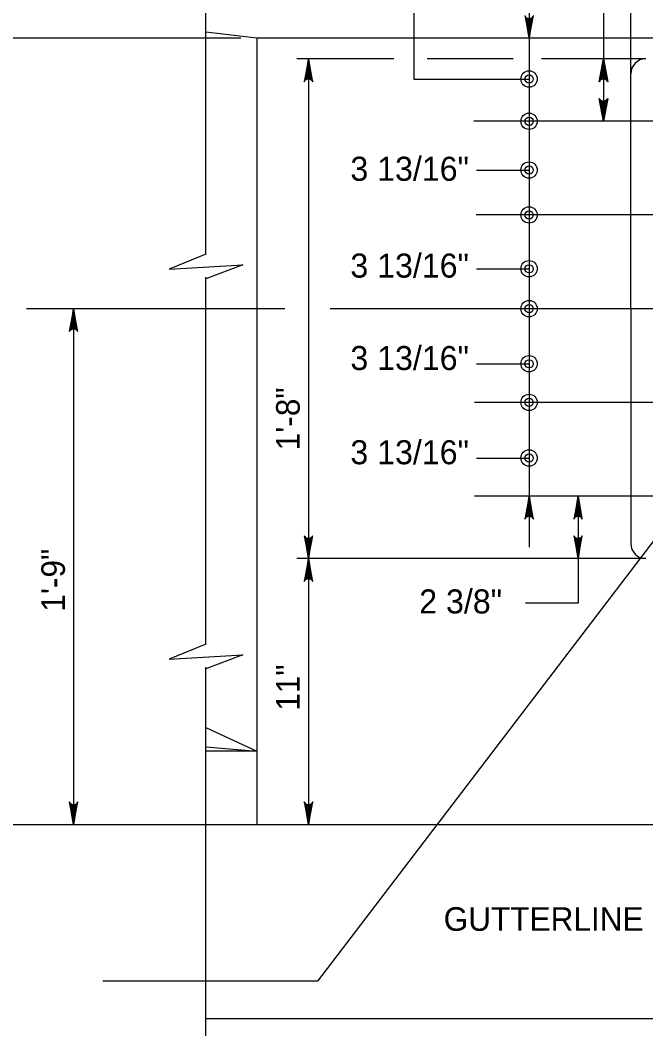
# Model space of a CAD drawing. Extents: x 632007860 to 635435983, y 295418622 to 297794622.
# Drawn here: x 633898106 to 633978894, y 297310346 to 297440624 of the extents above; entities that cross this region are included whole.
import ezdxf

# ---------------------------------------------------------------- set-up
doc = ezdxf.new("R2010")
doc.units = 0
for name, color, linetype in [('8', 7, 'Continuous'), ('S-ABUT', 7, 'Continuous'), ('S-DETL-DIMS', 7, 'Continuous'), ('S-DETL-T120', 7, 'Continuous'), ('S-STEL', 7, 'Continuous')]:
    doc.layers.add(name, color=color, linetype=linetype)

msp = doc.modelspace()

# ---------------------------------------------------------------- linework, layer by layer
at = {"layer": '8'}
for p, q in [((633996462, 297427568), (633956671, 297427568)), ((634072477, 297415464), (633956996, 297415464)), ((633932264, 297403359), (633898938, 297403359)), ((633983416, 297403359), (633938130, 297403359)), ((634072477, 297391256), (633956762, 297391256)), ((633996174, 297379151), (633956762, 297379151))]:
    msp.add_line(p, q, dxfattribs=at)
at = {"layer": 'S-ABUT'}
for p, q in [((633928647, 297438286), (633922100, 297439065)), ((634081047, 297438286), (633928647, 297438286)), ((633928647, 297438286), (633928647, 297336684)), ((633922100, 297349249), (633928647, 297346209)), ((633922100, 297346755), (633928647, 297346209)), ((633928647, 297346209), (633922100, 297346209)), ((634081047, 297336684), (633922100, 297336684)), ((634081047, 297311656), (633922100, 297311656))]:
    msp.add_line(p, q, dxfattribs=at)
at = {"layer": 'S-DETL-DIMS'}
for p, q in [((633976958, 297433701), (633976958, 297486659)), ((633973415, 297449887), (633973415, 297427568)), ((633922100, 297410386), (633922100, 297445932)), ((633963823, 297445074), (633963823, 297372566)), ((633948935, 297444708), (633948935, 297433024)), ((633926619, 297438286), (633893561, 297438286)), ((633946365, 297435637), (633933832, 297435637)), ((633935324, 297435637), (633935324, 297336684)), ((633961772, 297435637), (633950658, 297435637)), ((633978894, 297435637), (633965418, 297435637)), ((633948935, 297433024), (633963823, 297433024)), ((633957018, 297421268), (633963823, 297421268)), ((633957018, 297408513), (633963823, 297408513)), ((633922100, 297360014), (633922100, 297407425)), ((633932264, 297403359), (633900634, 297403359)), ((633905008, 297403359), (633905008, 297336684)), ((633953577, 297403359), (633938851, 297403359)), ((633957018, 297396244), (633963823, 297396244)), ((633957018, 297384073), (633963823, 297384073)), ((633970141, 297379150), (633970141, 297365330)), ((633982873, 297377310), (633936501, 297316501)), ((633978894, 297371082), (633933832, 297371082)), ((633970141, 297365330), (633963336, 297365330)), ((633922100, 297305815), (633922100, 297357053)), ((633922100, 297336684), (633892212, 297336684)), ((633936501, 297316501), (633908799, 297316501))]:
    msp.add_line(p, q, dxfattribs=at)
for points in [[(633963268, 297441245), (633963823, 297438286), (633963347, 297441131)], [(633963426, 297441017), (633963823, 297438286), (633963526, 297440958)], [(633963823, 297438286), (633964378, 297441245)], [(633964220, 297441017), (633963823, 297438286), (633964299, 297441131)], [(633963625, 297440899), (633963823, 297438286), (633963724, 297440882)], [(633964022, 297440899), (633963823, 297438286), (633964121, 297440958)], [(633963823, 297440865), (633963823, 297438286), (633963922, 297440882)], [(633935324, 297435637), (633934770, 297432678), (633934849, 297432792), (633934928, 297432906), (633935027, 297432965), (633935126, 297433024), (633935225, 297433041), (633935324, 297433058), (633935424, 297433041), (633935523, 297433024), (633935622, 297432965), (633935721, 297432906), (633935800, 297432792), (633935879, 297432678), (633935324, 297435637), (633935800, 297432792), (633935721, 297432906), (633935324, 297435637), (633935622, 297432965), (633935523, 297433024), (633935324, 297435637), (633935424, 297433041), (633935324, 297433058), (633935324, 297435637), (633935225, 297433041), (633935126, 297433024), (633935324, 297435637), (633935027, 297432965), (633934928, 297432906), (633935324, 297435637), (633934849, 297432792)], [(633973415, 297435637), (633973970, 297432678), (633973891, 297432792), (633973812, 297432906), (633973712, 297432965), (633973613, 297433024), (633973514, 297433041), (633973415, 297433058), (633973316, 297433041), (633973216, 297433024), (633973117, 297432965), (633973018, 297432906), (633972939, 297432792), (633972860, 297432678), (633973415, 297435637), (633972939, 297432792), (633973018, 297432906), (633973415, 297435637), (633973117, 297432965), (633973216, 297433024), (633973415, 297435637), (633973316, 297433041), (633973415, 297433058), (633973415, 297435637), (633973514, 297433041), (633973613, 297433024), (633973415, 297435637), (633973712, 297432965), (633973812, 297432906), (633973415, 297435637), (633973891, 297432792)], [(633973415, 297427568), (633972860, 297430527), (633972939, 297430413), (633973018, 297430299), (633973117, 297430241), (633973216, 297430182), (633973316, 297430165), (633973415, 297430148), (633973514, 297430165), (633973613, 297430182), (633973712, 297430241), (633973812, 297430299), (633973891, 297430413), (633973970, 297430527), (633973415, 297427568), (633973891, 297430413), (633973812, 297430299), (633973415, 297427568), (633973712, 297430241), (633973613, 297430182), (633973415, 297427568), (633973514, 297430165), (633973415, 297430148), (633973415, 297427568), (633973316, 297430165), (633973216, 297430182), (633973415, 297427568), (633973117, 297430241), (633973018, 297430299), (633973415, 297427568), (633972939, 297430413)], [(633922100, 297410386), (633917337, 297408453), (633926862, 297409029), (633922100, 297407211)], [(633905008, 297403359), (633904453, 297400400), (633904532, 297400514), (633904611, 297400628), (633904710, 297400687), (633904810, 297400746), (633904909, 297400763), (633905008, 297400780), (633905107, 297400763), (633905207, 297400746), (633905306, 297400687), (633905405, 297400628), (633905484, 297400514), (633905563, 297400400), (633905008, 297403359), (633905484, 297400514), (633905405, 297400628), (633905008, 297403359), (633905306, 297400687), (633905207, 297400746), (633905008, 297403359), (633905107, 297400763), (633905008, 297400780), (633905008, 297403359), (633904909, 297400763), (633904810, 297400746), (633905008, 297403359), (633904710, 297400687), (633904611, 297400628), (633905008, 297403359), (633904532, 297400514)], [(633963823, 297379150), (633963268, 297376191), (633963347, 297376305), (633963426, 297376419), (633963526, 297376478), (633963625, 297376537), (633963724, 297376554), (633963823, 297376571), (633963922, 297376554), (633964022, 297376537), (633964121, 297376478), (633964220, 297376419), (633964299, 297376305), (633964378, 297376191), (633963823, 297379150), (633964299, 297376305), (633964220, 297376419), (633963823, 297379150), (633964121, 297376478), (633964022, 297376537), (633963823, 297379150), (633963922, 297376554), (633963823, 297376571), (633963823, 297379150), (633963724, 297376554), (633963625, 297376537), (633963823, 297379150), (633963526, 297376478), (633963426, 297376419), (633963823, 297379150), (633963347, 297376305)], [(633970141, 297379150), (633969586, 297376191), (633969665, 297376305), (633969744, 297376419), (633969843, 297376478), (633969942, 297376537), (633970042, 297376554), (633970141, 297376571), (633970240, 297376554), (633970339, 297376537), (633970439, 297376478), (633970538, 297376419), (633970617, 297376305), (633970696, 297376191), (633970141, 297379150), (633970617, 297376305), (633970538, 297376419), (633970141, 297379150), (633970439, 297376478), (633970339, 297376537), (633970141, 297379150), (633970240, 297376554), (633970141, 297376571), (633970141, 297379150), (633970042, 297376554), (633969942, 297376537), (633970141, 297379150), (633969843, 297376478), (633969744, 297376419), (633970141, 297379150), (633969665, 297376305)], [(633935324, 297371082), (633935879, 297374041), (633935800, 297373927), (633935721, 297373813), (633935622, 297373754), (633935523, 297373696), (633935424, 297373679), (633935324, 297373662), (633935225, 297373679), (633935126, 297373696), (633935027, 297373754), (633934928, 297373813), (633934849, 297373927), (633934770, 297374041), (633935324, 297371082), (633934849, 297373927), (633934928, 297373813), (633935324, 297371082), (633935027, 297373754), (633935126, 297373696), (633935324, 297371082), (633935225, 297373679), (633935324, 297373662), (633935324, 297371082), (633935424, 297373679), (633935523, 297373696), (633935324, 297371082), (633935622, 297373754), (633935721, 297373813), (633935324, 297371082), (633935800, 297373927)], [(633970141, 297371082), (633970696, 297374041), (633970617, 297373927), (633970538, 297373813), (633970439, 297373754), (633970339, 297373696), (633970240, 297373679), (633970141, 297373662), (633970042, 297373679), (633969942, 297373696), (633969843, 297373754), (633969744, 297373813), (633969665, 297373927), (633969586, 297374041), (633970141, 297371082), (633969665, 297373927), (633969744, 297373813), (633970141, 297371082), (633969843, 297373754), (633969942, 297373696), (633970141, 297371082), (633970042, 297373679), (633970141, 297373662), (633970141, 297371082), (633970240, 297373679), (633970339, 297373696), (633970141, 297371082), (633970439, 297373754), (633970538, 297373813), (633970141, 297371082), (633970617, 297373927)], [(633935324, 297371082), (633934770, 297368122), (633934849, 297368237), (633934928, 297368351), (633935027, 297368409), (633935126, 297368468), (633935225, 297368485), (633935324, 297368502), (633935424, 297368485), (633935523, 297368468), (633935622, 297368409), (633935721, 297368351), (633935800, 297368237), (633935879, 297368122), (633935324, 297371082), (633935800, 297368237), (633935721, 297368351), (633935324, 297371082), (633935622, 297368409), (633935523, 297368468), (633935324, 297371082), (633935424, 297368485), (633935324, 297368502), (633935324, 297371082), (633935225, 297368485), (633935126, 297368468), (633935324, 297371082), (633935027, 297368409), (633934928, 297368351), (633935324, 297371082), (633934849, 297368237)], [(633922100, 297360014), (633917337, 297358081), (633926862, 297358657), (633922100, 297356839)], [(633905008, 297336684), (633905563, 297339644), (633905484, 297339530), (633905405, 297339415), (633905306, 297339357), (633905207, 297339298), (633905107, 297339281), (633905008, 297339264), (633904909, 297339281), (633904810, 297339298), (633904710, 297339357), (633904611, 297339415), (633904532, 297339530), (633904453, 297339644), (633905008, 297336684), (633904532, 297339530), (633904611, 297339415), (633905008, 297336684), (633904710, 297339357), (633904810, 297339298), (633905008, 297336684), (633904909, 297339281), (633905008, 297339264), (633905008, 297336684), (633905107, 297339281), (633905207, 297339298), (633905008, 297336684), (633905306, 297339357), (633905405, 297339415), (633905008, 297336684), (633905484, 297339530)], [(633935324, 297336684), (633935879, 297339643), (633935800, 297339529), (633935721, 297339415), (633935622, 297339357), (633935523, 297339298), (633935424, 297339281), (633935324, 297339264), (633935225, 297339281), (633935126, 297339298), (633935027, 297339357), (633934928, 297339415), (633934849, 297339529), (633934770, 297339643), (633935324, 297336684), (633934849, 297339529), (633934928, 297339415), (633935324, 297336684), (633935027, 297339357), (633935126, 297339298), (633935324, 297336684), (633935225, 297339281), (633935324, 297339264), (633935324, 297336684), (633935424, 297339281), (633935523, 297339298), (633935324, 297336684), (633935622, 297339357), (633935721, 297339415), (633935324, 297336684), (633935800, 297339529)]]:
    msp.add_lwpolyline(points, dxfattribs=at)
for centre, radius in [((633963823, 297433024), 1058), ((633963823, 297433024), 529), ((633963823, 297427568), 1058), ((633963823, 297427568), 529), ((633963823, 297421268), 1058), ((633963823, 297421268), 529), ((633963823, 297415464), 1058), ((633963823, 297415464), 529), ((633963823, 297408513), 1058), ((633963823, 297408513), 529), ((633963823, 297403359), 1058), ((633963823, 297403359), 529), ((633963823, 297396244), 1058), ((633963823, 297396244), 529), ((633963823, 297391255), 1058), ((633963823, 297391255), 529), ((633963823, 297384073), 1058), ((633963823, 297384073), 529)]:
    msp.add_circle(centre, radius, dxfattribs=at)
at = {"layer": 'S-STEL'}
for q in [(633976958, 297433701), (633976958, 297373019)]:
    msp.add_line((633976958, 297403360), q, dxfattribs=at)
for centre, start, end in [((633978894, 297433701), 90, 180), ((633978894, 297373019), 180, 270)]:
    msp.add_arc(centre, 1937, start, end, dxfattribs=at)

# ---------------------------------------------------------------- texts
at = {"layer": 'S-DETL-T120'}
for s, height, rotation, p in [('3 13/16"', 3102.3, 360, (633940744, 297419880)), ('3 13/16"', 3102.3, 360, (633940744, 297407375)), ('3 13/16"', 3102.3, 360, (633940744, 297395434)), ('1\'-8"', 3048.1, 90, (633934203, 297385075)), ('3 13/16"', 3102.3, 360, (633940744, 297383267)), ('1\'-9"', 3048.1, 90, (633903887, 297364235)), ('2 3/8"', 3102.3, 360, (633949635, 297363997)), ('11"', 3048.1, 90, (633934203, 297351425))]:
    msp.add_text(s, height=height, rotation=rotation, dxfattribs=at).set_placement(p)
msp.add_text('GUTTERLINE', height=3048, dxfattribs=at).set_placement((633952788, 297323005))

doc.saveas('drawing.dxf')
